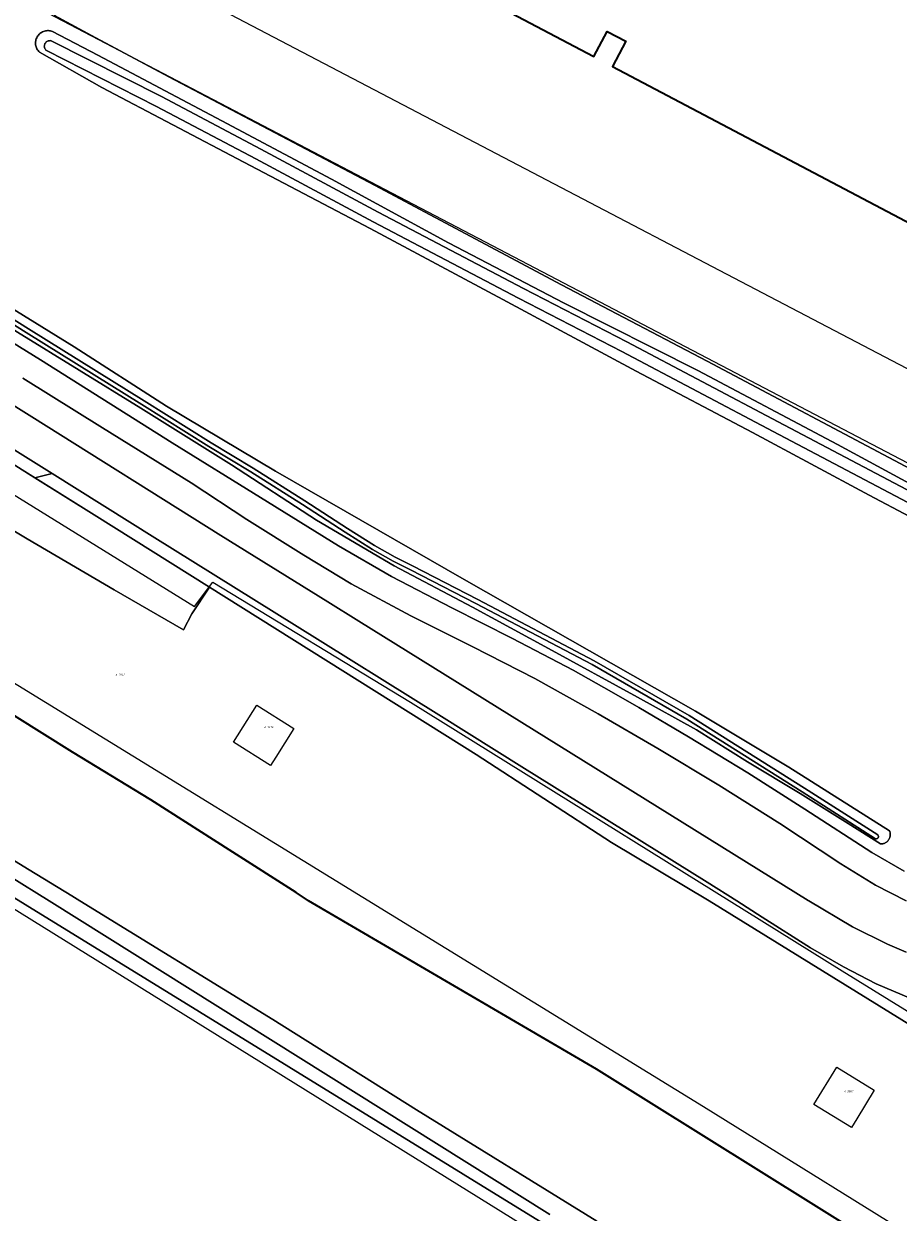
# Model space of a CAD drawing. Header units: metres. Extents: x 250001 to 257773, y 598992 to 609118.
# Tile 573 of 656: x 252598 to 252757, y 606443 to 606660. Entities that reach past the tile are written whole.
import ezdxf
from ezdxf.enums import TextEntityAlignment as Align
from ezdxf.lldxf.tags import DXFTag

# ---------------------------------------------------------------- set-up
doc = ezdxf.new("R2010")
doc.units = ezdxf.units.M
for name, color, linetype, lineweight in [('B-WE-GK-BESCHOEIING-G', 252, 'GK-BESCHOEIING', 35), ('B-WE-GR-GRAS-GV', 252, 'Continuous', 13), ('B-WE-GR-GROENVOORZIENING-GV', 252, 'Continuous', 18), ('B-WE-IE-TERREINAFSCHEIDING_KUNSTMATIG_HEKWERK-G', 252, 'IE-TERREINAFSCHEIDING-KUNSTMATIG', 18), ('B-WE-KG-GRENS_PERCEEL-G', 150, 'KG-PERCEEL', 18), ('B-WE-KG-GRENS_PERCEEL-S', 150, 'Continuous', 25), ('B-WE-OG-BEBOUWING-GV', 1, 'Continuous', 35), ('B-WE-OG-TERREIN_ERF-GV', 7, 'Continuous', 18), ('B-WE-OG-WATER-GV', 252, 'Continuous', 18), ('B-WE-OG-WATER_SLOOT-GV', 252, 'Continuous', 18), ('B-WE-VH-VERHARDING_GESLOTEN-GV', 252, 'Continuous', 18), ('B-WE-VH-VERHARDING_OPEN-GV', 252, 'Continuous', 18), ('X-XX-AL-REFERENTIE-G', 7, 'Continuous', 18)]:
    doc.layers.add(name, color=color, linetype=linetype, lineweight=lineweight)
doc.styles.add('NLCS-ISO', font='NLCS-ISO.ttf')
doc.styles.get("Standard").update_dxf_attribs({"font": 'NLCS-ISO.ttf'})
doc.linetypes.add('GK-BESCHOEIING', pattern='A,30,-5,[1,NLCS.SHX,S=1,R=0,X=0,Y=0],-5', length=40)
doc.linetypes.add('IE-TERREINAFSCHEIDING-KUNSTMATIG', pattern='A,4,[82,NLCS.shx,S=0.75,R=90,X=0,Y=0],4,-2', length=10)
tags = doc.linetypes.add('KG-PERCEEL', pattern='A,5.5,-2,["P",Standard,S=1.8,R=0,X=-0.5,Y=-0.9],-2,5.5,-2,[5,NLCS.SHX,S=0.75,R=0,X=0,Y=0],-2', length=19).pattern_tags.tags
tags[6] = DXFTag(74, 10)

# ---------------------------------------------------------------- blocks, each defined once
blk = doc.blocks.new('SKG-PERCEELNUMMER-SO')
at = {"style": 'NLCS-ISO', "oblique": 10, "flags": 1}
blk.add_attdef('GEMEENTECODE', text='', height=1.8, dxfattribs=at).set_placement((0, 2.6), align=Align.MIDDLE_CENTER)
at = {"style": 'NLCS-ISO', "oblique": 10}
blk.add_attdef('SECTIE', text='', height=1.8, dxfattribs=at).set_placement((-0.5, 0), align=Align.MIDDLE_RIGHT)
blk.add_attdef('PERCEELNUMMER', text='', height=1.8, dxfattribs=at).set_placement((0.5, 0), align=Align.MIDDLE_LEFT)
blk = doc.blocks.new('BS2021-132-Xref-KAD-20210617')
at = {"layer": 'B-WE-KG-GRENS_PERCEEL-G', "flags": 128}
for points in [[(252882.194, 606645.613), (252861.74, 606656.32), (252815.36, 606567.73), (252609.183, 606675.668)], [(252602.109, 606662.146), (252863.647, 606525.284)], [(252436.731, 606639.132), (252448.246, 606632.577), (252474.932, 606615.899), (252544.426, 606571.423), (252721.773, 606462.456), (252949.158, 606321.244), (253015.088, 606280.507)], [(252405.219, 606617.48), (252414.458, 606612.63), (252499.633, 606558.352), (252692.812, 606438.382)], [(252595.626, 606574.342), (252628.836, 606553.757), (252632.196, 606558.237), (252668.26, 606536.285), (252747.108, 606487.229), (252858.212, 606418.685), (252854.18, 606412.189), (252876.875, 606397.058)]]:
    blk.add_lwpolyline(points, dxfattribs=at)
for points in [[(252643.663, 606526.24), (252642.734, 606524.768), (252635.963, 606529.028), (252640.231, 606535.79), (252646.999, 606531.524)], [(252749.775, 606460.234), (252748.795, 606458.633), (252741.95, 606462.853), (252746.157, 606469.648), (252752.972, 606465.458)]]:
    blk.add_lwpolyline(points, close=True, dxfattribs=at)
at = {"layer": 'B-WE-KG-GRENS_PERCEEL-S', "xscale": 0.2, "yscale": 0.2, "zscale": 0.2}
for p, values in [((252614.836, 606541.321), {'PERCEELNUMMER': '3862', 'SECTIE': 'A'}), ((252641.995, 606531.755), {'PERCEELNUMMER': '3070', 'SECTIE': 'A'}), ((252747.915, 606465.235), {'PERCEELNUMMER': '3067', 'SECTIE': 'A'})]:
    blk.add_blockref('SKG-PERCEELNUMMER-SO', p, dxfattribs=at).add_auto_attribs(values)
blk = doc.blocks.new('BS2021-132-Xref-BGT-GRIJS-20210617-aangepast')
at = {"layer": 'B-WE-GK-BESCHOEIING-G', "flags": 128}
for points in [[(252606.578, 606527.174), (252585.302, 606540.434)], [(252620.839, 606518.458), (252606.578, 606527.174)], [(252635.811, 606508.917), (252620.839, 606518.458)], [(252647.421, 606501.539), (252635.811, 606508.917)], [(252649.667, 606500), (252647.421, 606501.539)], [(252702.224, 606469.264), (252649.667, 606500)], [(252751.49, 606438.528), (252702.224, 606469.264)]]:
    blk.add_lwpolyline(points, dxfattribs=at)
at = {"layer": 'B-WE-GR-GRAS-GV', "flags": 128}
for points in [[(252445.178, 606626.796), (252468.381, 606611.219), (252487.999, 606599.461), (252511.669, 606585.078), (252536.233, 606570.271), (252563.07, 606554.085), (252585.302, 606540.434), (252606.578, 606527.174), (252620.839, 606518.458), (252635.811, 606508.917), (252647.421, 606501.539), (252649.667, 606500), (252702.224, 606469.264), (252751.49, 606438.528)], [(252854.25, 606417.362), (252778.693, 606465.513), (252722.828, 606500.053), (252704.968, 606510.712), (252680.286, 606526.767), (252631.603, 606557.327), (252628.327, 606552.431), (252626.825, 606549.543), (252614.179, 606556.823), (252598.311, 606566.123), (252593.058, 606569.26)], [(252694.219, 606440.037), (252549.699, 606529.021), (252413.156, 606613.442)]]:
    blk.add_lwpolyline(points, dxfattribs=at)
at = {"layer": 'B-WE-GR-GROENVOORZIENING-GV', "flags": 128}
for points in [[(252572.56, 606616.26), (252600.69, 606598.84), (252624.76, 606583.65), (252640.888, 606573.713), (252655.165, 606564.869), (252664.838, 606559.266), (252675.86, 606553.537), (252686.92, 606547.912), (252697.97, 606542.186), (252704.988, 606538.22), (252710.009, 606535.316), (252719.054, 606530.002), (252729.859, 606523.423), (252740.292, 606516.784), (252752.511, 606508.836), (252758.408, 606505.419)], [(252879.466, 606574.357), (252871.371, 606575.581), (252871.365, 606575.541), (252865.599, 606538.019), (252863.57, 606523.745), (252842.025, 606535.114), (252817.549, 606548.232), (252789.674, 606562.775), (252759.629, 606578.851), (252722.488, 606598.568), (252695.837, 606612.564), (252661.687, 606630.723), (252624.182, 606650.512), (252610.814, 606657.667), (252603.287, 606661.719), (252613.226, 606680.373), (252624.412, 606701.568), (252638.5, 606728.168), (252649.591, 606749.393), (252666.602, 606781.457), (252680.755, 606808.118)], [(252693.746, 606442.733), (252602.277, 606500), (252595.067, 606504.514), (252557.496, 606527.533), (252455.474, 606590.643), (252420.181, 606613.134)], [(252187.039, 606690.956), (252297.978, 606663.606), (252305.849, 606661.886), (252312.729, 606660.1), (252319.409, 606658.248), (252323.18, 606656.925), (252331.051, 606654.147), (252335.483, 606652.494), (252339.584, 606650.84), (252345.14, 606648.657), (252350.564, 606646.54), (252356.782, 606643.961), (252364.323, 606640.455), (252371.268, 606637.28), (252379.205, 606633.377), (252385.489, 606630.335), (252392.236, 606626.697), (252396.469, 606624.249), (252407.459, 606617.092), (252413.156, 606613.442), (252549.699, 606529.021), (252694.219, 606440.037)], [(252560.95, 606612.22), (252599.14, 606588.4), (252633.66, 606566.75), (252653.17, 606554.65), (252658.88, 606551.083), (252740.907, 606500.086), (252741.052, 606500), (252749.015, 606495.266), (252755.397, 606492.102), (252758.797, 606490.67)], [(252758.807, 606500), (252753.183, 606502.896), (252746.884, 606506.797), (252735.743, 606514.135), (252724.591, 606521.148), (252713.441, 606527.824), (252702.541, 606534.203), (252690.994, 606540.611), (252679.648, 606546.436), (252668.333, 606552.061), (252657.462, 606557.902), (252648.831, 606563.169), (252638.412, 606569.706), (252628.23, 606576.37), (252612.03, 606586.4), (252597.52, 606595.49)], [(252584.46, 606615.03), (252606.85, 606601.23), (252623.74, 606590.39), (252643.61, 606578.49), (252678.06, 606558.7), (252720.31, 606534.7), (252737.35, 606524.45), (252755.756, 606512.832), (252755.798, 606512.727), (252755.834, 606512.616), (252755.863, 606512.502), (252755.884, 606512.387), (252755.897, 606512.27), (252755.902, 606512.153), (252755.899, 606512.036), (252755.888, 606511.92), (252755.869, 606511.804), (252755.842, 606511.69), (252755.807, 606511.578), (252755.765, 606511.469), (252755.716, 606511.363), (252755.659, 606511.26), (252755.596, 606511.161), (252755.526, 606511.068), (252755.449, 606510.979), (252755.367, 606510.895), (252755.28, 606510.817), (252755.187, 606510.746), (252755.089, 606510.681), (252754.988, 606510.623), (252754.882, 606510.571), (252754.774, 606510.528), (252754.662, 606510.491), (252754.549, 606510.463), (252754.434, 606510.442), (252754.317, 606510.429), (252754.2, 606510.424), (252754.083, 606510.427), (252748.23, 606514.17), (252739.47, 606519.65), (252729.85, 606525.4), (252720.49, 606531.28), (252709.73, 606537.25), (252693.51, 606546.13), (252679.62, 606553.65), (252665.28, 606561.19), (252651.1, 606569.58), (252635.61, 606579.64), (252619.07, 606590.03), (252585.18, 606610.86)], [(252774.131, 606562.44), (252752.029, 606574.147), (252730.745, 606585.547), (252709.49, 606596.763), (252685.156, 606609.868), (252660.919, 606622.8), (252637.819, 606634.916), (252611.924, 606648.556), (252600.523, 606655.05), (252600.39, 606655.186), (252600.269, 606655.333), (252600.16, 606655.489), (252600.065, 606655.654), (252599.984, 606655.826), (252599.918, 606656.005), (252599.867, 606656.188), (252599.832, 606656.375), (252599.813, 606656.565), (252599.809, 606656.755), (252599.821, 606656.945), (252599.85, 606657.133), (252599.894, 606657.318), (252599.953, 606657.499), (252600.028, 606657.674), (252600.117, 606657.843), (252600.22, 606658.003), (252600.335, 606658.154), (252600.463, 606658.295), (252600.603, 606658.424), (252600.753, 606658.542), (252600.912, 606658.646), (252601.079, 606658.737), (252601.254, 606658.813), (252601.434, 606658.875), (252601.618, 606658.921), (252601.806, 606658.951), (252601.996, 606658.966), (252602.187, 606658.964), (252602.376, 606658.947), (252602.563, 606658.913), (252602.747, 606658.865), (252602.927, 606658.801), (252602.936, 606658.797), (252611.206, 606654.495), (252633.834, 606642.498), (252653.837, 606631.859), (252675.245, 606620.188), (252696.342, 606609.189), (252720.757, 606596.89), (252746.249, 606583.38), (252768.181, 606571.528)], [(252593.058, 606569.26), (252598.311, 606566.123), (252614.179, 606556.823), (252626.825, 606549.543), (252628.327, 606552.431), (252631.603, 606557.327), (252610.527, 606570.537), (252599.701, 606577.286), (252593.174, 606581.355)], [(252759.681, 606482.216), (252753.342, 606484.874), (252747.35, 606487.97), (252741.353, 606491.457), (252732.507, 606497.035), (252727.853, 606500), (252722.47, 606503.43), (252704.59, 606514.55), (252689.13, 606524.21), (252673.48, 606533.98), (252647.13, 606550.46), (252621.58, 606566.32), (252602.845, 606578.049), (252599.701, 606577.286), (252610.527, 606570.537), (252631.603, 606557.327), (252680.286, 606526.767), (252704.968, 606510.712), (252722.828, 606500.053), (252778.693, 606465.513)]]:
    blk.add_lwpolyline(points, dxfattribs=at)
at = {"layer": 'B-WE-IE-TERREINAFSCHEIDING_KUNSTMATIG_HEKWERK-G', "flags": 128}
for points in [[(252865.599, 606538.019), (252863.57, 606523.745), (252842.025, 606535.114), (252817.549, 606548.232), (252789.673, 606562.775), (252759.629, 606578.851), (252722.489, 606598.568), (252695.837, 606612.564), (252661.687, 606630.723), (252624.182, 606650.512), (252610.814, 606657.667), (252603.287, 606661.719), (252613.226, 606680.373), (252624.412, 606701.568), (252638.5, 606728.168), (252649.591, 606749.393), (252666.602, 606781.457), (252680.756, 606808.118), (252697.534, 606839.926), (252710.132, 606863.447), (252740.51, 606844.515), (252758.586, 606833.134), (252784.039, 606817.242), (252807.01, 606802.726), (252842.777, 606780.305), (252862.959, 606767.478), (252885.833, 606753.008), (252897.635, 606745.515)], [(252631.603, 606557.327), (252610.527, 606570.537), (252586.094, 606585.769)]]:
    blk.add_lwpolyline(points, dxfattribs=at)
at = {"layer": 'B-WE-OG-BEBOUWING-GV', "flags": 128}
blk.add_lwpolyline([(252748.626, 606743.008), (252704.328, 606766.391), (252657.475, 606677.63), (252701.773, 606654.247), (252704.193, 606658.832), (252707.612, 606657.027), (252705.192, 606652.442), (252815.538, 606594.193), (252810.845, 606585.302), (252829.022, 606575.707), (252861.9, 606637.99), (252856.591, 606640.793), (252861.171, 606649.469), (252857.661, 606651.322), (252862.446, 606660.385), (252742.741, 606723.575), (252738.237, 606715.042), (252734.817, 606716.848)], close=True, dxfattribs=at)
at = {"layer": 'B-WE-OG-TERREIN_ERF-GV', "flags": 128}
blk.add_lwpolyline([(252680.755, 606808.118), (252666.602, 606781.457), (252649.591, 606749.393), (252638.5, 606728.168), (252624.412, 606701.568), (252613.226, 606680.373), (252603.287, 606661.719), (252610.814, 606657.667), (252624.182, 606650.512), (252661.687, 606630.723), (252695.837, 606612.564), (252722.488, 606598.568), (252759.629, 606578.851), (252789.674, 606562.775), (252817.549, 606548.232), (252842.025, 606535.114), (252863.57, 606523.745), (252865.599, 606538.019), (252871.365, 606575.541), (252871.371, 606575.581), (252872.289, 606581.456), (252872.317, 606581.637), (252897.561, 606745.037)], dxfattribs=at)
blk.add_lwpolyline([(252829.022, 606575.707), (252810.845, 606585.302), (252815.538, 606594.193), (252705.192, 606652.442), (252707.612, 606657.027), (252704.193, 606658.832), (252701.773, 606654.247), (252657.475, 606677.63), (252704.328, 606766.391), (252748.626, 606743.008), (252734.817, 606716.848), (252738.237, 606715.042), (252742.741, 606723.575), (252862.446, 606660.385), (252857.661, 606651.322), (252861.171, 606649.469), (252856.591, 606640.793), (252861.9, 606637.99)], close=True, dxfattribs=at)
at = {"layer": 'B-WE-OG-WATER-GV', "flags": 128}
for points in [[(252442.891, 606602.017), (252455.841, 606594.002), (252478.494, 606579.853), (252490.084, 606572.649), (252501.818, 606565.401), (252513.774, 606558.062), (252526.259, 606550.385), (252538.76, 606542.725), (252548.398, 606536.669), (252556.749, 606531.773), (252568.371, 606524.554), (252581.069, 606516.486), (252589.745, 606511.123), (252598.66, 606505.685), (252606.422, 606500.951), (252607.906, 606500), (252643.164, 606478.348), (252669.4, 606461.827), (252702.302, 606441.53)], [(252751.49, 606438.528), (252702.224, 606469.264), (252649.667, 606500), (252647.421, 606501.539), (252635.811, 606508.917), (252620.839, 606518.458), (252606.578, 606527.174), (252585.302, 606540.434), (252563.07, 606554.085), (252536.233, 606570.271), (252511.669, 606585.078), (252487.999, 606599.461), (252468.381, 606611.219), (252445.178, 606626.796)], [(252582.46, 606613.632), (252598.118, 606603.809), (252610.541, 606596.093), (252619.222, 606590.702), (252631.464, 606583.012), (252639.11, 606578.358), (252648.586, 606572.399), (252656.364, 606567.37), (252661.325, 606564.213), (252665.089, 606562.09), (252668.31, 606560.477), (252680.212, 606554.338), (252701.449, 606543.166), (252718.749, 606533.201), (252739.832, 606519.949), (252753.192, 606511.381), (252753.241, 606511.366), (252753.322, 606511.356), (252753.402, 606511.362), (252753.48, 606511.384), (252753.552, 606511.421), (252753.616, 606511.471), (252753.668, 606511.533), (252753.707, 606511.604), (252753.732, 606511.681), (252753.741, 606511.761), (252753.734, 606511.842), (252753.712, 606511.919), (252753.674, 606511.991), (252753.623, 606512.054), (252740.261, 606520.624), (252719.162, 606533.886), (252701.835, 606543.866), (252680.582, 606555.048), (252668.673, 606561.19), (252665.465, 606562.797), (252661.737, 606564.9), (252656.796, 606568.043), (252649.016, 606573.073), (252639.531, 606579.039), (252631.885, 606583.692), (252619.645, 606591.381), (252610.963, 606596.773), (252598.542, 606604.488), (252582.887, 606614.309)], [(252765.553, 606571.622), (252735.416, 606587.53), (252707.808, 606602.109), (252688.94, 606611.868), (252662.399, 606625.834), (252640.963, 606637.3), (252622.791, 606646.913), (252602.691, 606657.105), (252602.618, 606657.12), (252602.491, 606657.135), (252602.363, 606657.133), (252602.236, 606657.115), (252602.113, 606657.082), (252601.994, 606657.034), (252601.883, 606656.971), (252601.78, 606656.894), (252601.687, 606656.806), (252601.606, 606656.707), (252601.539, 606656.598), (252601.485, 606656.482), (252601.446, 606656.36), (252601.423, 606656.234), (252601.415, 606656.106), (252601.424, 606655.978), (252601.448, 606655.853), (252601.488, 606655.731), (252601.543, 606655.615), (252601.612, 606655.507), (252601.693, 606655.409), (252601.787, 606655.321), (252621.871, 606645.137), (252640.023, 606635.534), (252661.462, 606624.067), (252688.015, 606610.095), (252706.882, 606600.337), (252734.482, 606585.762), (252764.622, 606569.852)]]:
    blk.add_lwpolyline(points, dxfattribs=at)
at = {"layer": 'B-WE-OG-WATER_SLOOT-GV', "flags": 128}
for points in [[(252420.181, 606613.134), (252455.474, 606590.643), (252557.496, 606527.533), (252595.067, 606504.514), (252602.277, 606500), (252693.746, 606442.733)], [(252702.302, 606441.53), (252669.4, 606461.827), (252643.164, 606478.348), (252607.906, 606500), (252606.422, 606500.951), (252598.66, 606505.685), (252589.745, 606511.123), (252581.069, 606516.486), (252568.371, 606524.554), (252556.749, 606531.773), (252548.398, 606536.669), (252538.76, 606542.725), (252526.259, 606550.385), (252513.774, 606558.062), (252501.818, 606565.401), (252490.084, 606572.649), (252478.494, 606579.853), (252455.841, 606594.002), (252442.891, 606602.017)], [(252585.18, 606610.86), (252619.07, 606590.03), (252635.61, 606579.64), (252651.1, 606569.58), (252665.28, 606561.19), (252679.62, 606553.65), (252693.51, 606546.13), (252709.73, 606537.25), (252720.49, 606531.28), (252729.85, 606525.4), (252739.47, 606519.65), (252748.23, 606514.17), (252754.083, 606510.427), (252754.2, 606510.424), (252754.317, 606510.429), (252754.434, 606510.442), (252754.549, 606510.463), (252754.662, 606510.491), (252754.774, 606510.528), (252754.882, 606510.571), (252754.988, 606510.623), (252755.089, 606510.681), (252755.187, 606510.746), (252755.28, 606510.817), (252755.367, 606510.895), (252755.449, 606510.979), (252755.526, 606511.068), (252755.596, 606511.161), (252755.659, 606511.26), (252755.716, 606511.363), (252755.765, 606511.469), (252755.807, 606511.578), (252755.842, 606511.69), (252755.869, 606511.804), (252755.888, 606511.92), (252755.899, 606512.036), (252755.902, 606512.153), (252755.897, 606512.27), (252755.884, 606512.387), (252755.863, 606512.502), (252755.834, 606512.616), (252755.798, 606512.727), (252755.756, 606512.832), (252737.35, 606524.45), (252720.31, 606534.7), (252678.06, 606558.7), (252643.61, 606578.49), (252623.74, 606590.39), (252606.85, 606601.23), (252584.46, 606615.03)], [(252582.887, 606614.309), (252598.542, 606604.488), (252610.963, 606596.773), (252619.645, 606591.381), (252631.885, 606583.692), (252639.531, 606579.039), (252649.016, 606573.073), (252656.796, 606568.043), (252661.737, 606564.9), (252665.465, 606562.797), (252668.673, 606561.19), (252680.582, 606555.048), (252701.835, 606543.866), (252719.162, 606533.886), (252740.261, 606520.624), (252753.623, 606512.054), (252753.674, 606511.991), (252753.712, 606511.919), (252753.734, 606511.842), (252753.741, 606511.761), (252753.732, 606511.681), (252753.707, 606511.604), (252753.668, 606511.533), (252753.616, 606511.471), (252753.552, 606511.421), (252753.48, 606511.384), (252753.402, 606511.362), (252753.322, 606511.356), (252753.241, 606511.366), (252753.192, 606511.381), (252739.832, 606519.949), (252718.749, 606533.201), (252701.449, 606543.166), (252680.212, 606554.338), (252668.31, 606560.477), (252665.089, 606562.09), (252661.325, 606564.213), (252656.364, 606567.37), (252648.586, 606572.399), (252639.11, 606578.358), (252631.464, 606583.012), (252619.222, 606590.702), (252610.541, 606596.093), (252598.118, 606603.809), (252582.46, 606613.632)], [(252768.181, 606571.528), (252746.249, 606583.38), (252720.757, 606596.89), (252696.342, 606609.189), (252675.245, 606620.188), (252653.837, 606631.859), (252633.834, 606642.498), (252611.206, 606654.495), (252602.936, 606658.797), (252602.927, 606658.801), (252602.747, 606658.865), (252602.563, 606658.913), (252602.376, 606658.947), (252602.187, 606658.964), (252601.996, 606658.966), (252601.806, 606658.951), (252601.618, 606658.921), (252601.434, 606658.875), (252601.254, 606658.813), (252601.079, 606658.737), (252600.912, 606658.646), (252600.753, 606658.542), (252600.603, 606658.424), (252600.463, 606658.295), (252600.335, 606658.154), (252600.22, 606658.003), (252600.117, 606657.843), (252600.028, 606657.674), (252599.953, 606657.499), (252599.894, 606657.318), (252599.85, 606657.133), (252599.821, 606656.945), (252599.809, 606656.755), (252599.813, 606656.565), (252599.832, 606656.375), (252599.867, 606656.188), (252599.918, 606656.005), (252599.984, 606655.826), (252600.065, 606655.654), (252600.16, 606655.489), (252600.269, 606655.333), (252600.39, 606655.186), (252600.523, 606655.05), (252611.924, 606648.556), (252637.819, 606634.916), (252660.919, 606622.8), (252685.156, 606609.868), (252709.49, 606596.763), (252730.745, 606585.547), (252752.029, 606574.147), (252774.131, 606562.44)], [(252764.622, 606569.852), (252734.482, 606585.762), (252706.882, 606600.337), (252688.015, 606610.095), (252661.462, 606624.067), (252640.023, 606635.534), (252621.871, 606645.137), (252601.787, 606655.321), (252601.693, 606655.409), (252601.612, 606655.507), (252601.543, 606655.615), (252601.488, 606655.731), (252601.448, 606655.853), (252601.424, 606655.978), (252601.415, 606656.106), (252601.423, 606656.234), (252601.446, 606656.36), (252601.485, 606656.482), (252601.539, 606656.598), (252601.606, 606656.707), (252601.687, 606656.806), (252601.78, 606656.894), (252601.883, 606656.971), (252601.994, 606657.034), (252602.113, 606657.082), (252602.236, 606657.115), (252602.363, 606657.133), (252602.491, 606657.135), (252602.618, 606657.12), (252602.691, 606657.105), (252622.791, 606646.913), (252640.963, 606637.3), (252662.399, 606625.834), (252688.94, 606611.868), (252707.808, 606602.109), (252735.416, 606587.53), (252765.553, 606571.622)]]:
    blk.add_lwpolyline(points, dxfattribs=at)
at = {"layer": 'B-WE-VH-VERHARDING_GESLOTEN-GV', "flags": 128}
for points in [[(252597.52, 606595.49), (252612.03, 606586.4), (252628.23, 606576.37), (252638.412, 606569.706), (252648.831, 606563.169), (252657.462, 606557.902), (252668.333, 606552.061), (252679.648, 606546.436), (252690.994, 606540.611), (252702.541, 606534.203), (252713.441, 606527.824), (252724.591, 606521.148), (252735.743, 606514.135), (252746.884, 606506.797), (252753.183, 606502.896), (252758.807, 606500)], [(252758.408, 606505.419), (252752.511, 606508.836), (252740.292, 606516.784), (252729.859, 606523.423), (252719.054, 606530.002), (252710.009, 606535.316), (252704.988, 606538.22), (252697.97, 606542.186), (252686.92, 606547.912), (252675.86, 606553.537), (252664.838, 606559.266), (252655.165, 606564.869), (252640.888, 606573.713), (252624.76, 606583.65), (252600.69, 606598.84), (252572.56, 606616.26)], [(252758.797, 606490.67), (252755.397, 606492.102), (252749.015, 606495.266), (252741.052, 606500), (252740.907, 606500.086), (252658.88, 606551.083), (252653.17, 606554.65), (252633.66, 606566.75), (252599.14, 606588.4), (252560.95, 606612.22)], [(252594.09, 606583.53), (252602.845, 606578.049), (252621.58, 606566.32), (252647.13, 606550.46), (252673.48, 606533.98), (252689.13, 606524.21), (252704.59, 606514.55), (252722.47, 606503.43), (252727.853, 606500), (252732.507, 606497.035), (252741.353, 606491.457), (252747.35, 606487.97), (252753.342, 606484.874), (252759.681, 606482.216)]]:
    blk.add_lwpolyline(points, dxfattribs=at)
at = {"layer": 'B-WE-VH-VERHARDING_OPEN-GV', "flags": 128}
blk.add_lwpolyline([(252594.09, 606583.53), (252593.635, 606583.815), (252593.174, 606581.355), (252599.701, 606577.286), (252602.845, 606578.049)], close=True, dxfattribs=at)

msp = doc.modelspace()

# ---------------------------------------------------------------- block references
at = {"layer": 'X-XX-AL-REFERENTIE-G'}
for name in ['BS2021-132-Xref-BGT-GRIJS-20210617-aangepast', 'BS2021-132-Xref-KAD-20210617']:
    msp.add_blockref(name, (0, 0), dxfattribs=at)

doc.saveas('drawing.dxf')
